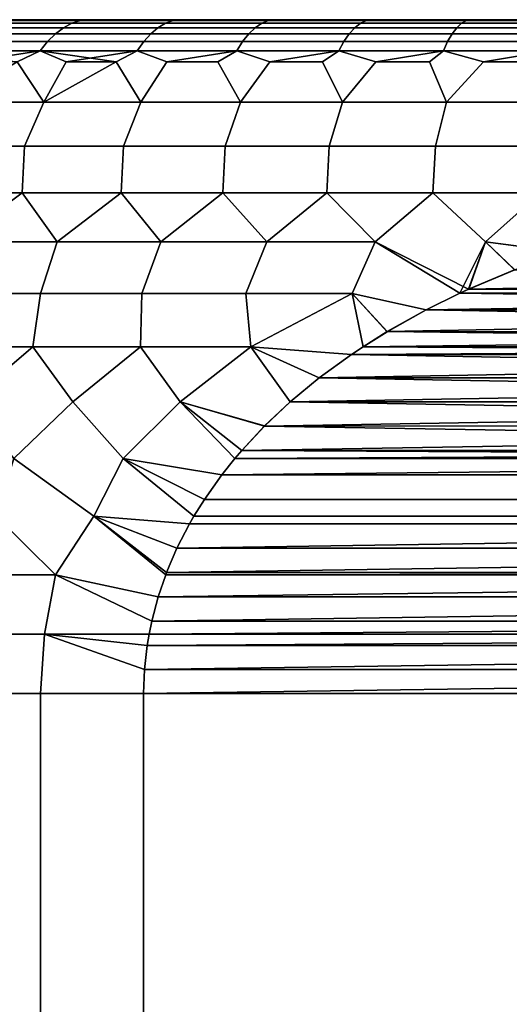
# Model space of a CAD drawing. Header units: metres. Extents: x -109 to 109, y -100 to 58.
# Tile 493 of 642: x -5.74 to -2.83, y 30.86 to 36.7. Entities that reach past the tile are written whole.
import ezdxf

# ---------------------------------------------------------------- set-up
doc = ezdxf.new("R2010")
doc.units = ezdxf.units.M
doc.layers.add('solid_21_062_100_XXX', color=7, linetype='CONTINUOUS')

msp = doc.modelspace()

# ---------------------------------------------------------------- linework, layer by layer
at = {"layer": 'solid_21_062_100_XXX'}
for points in [[(-6.017272, 36.652508, 195.848618), (-5.475135, 36.652508, 195.514221), (-5.523457, 36.616009, 195.430527), (-6.070378, 36.616009, 195.767868)], [(-5.475135, 36.652508, 214.480637), (-6.017272, 36.652508, 214.146255), (-6.070378, 36.616009, 214.22699), (-5.523457, 36.616009, 214.564331)], [(-6.048395, 36.700001, 196.236786), (-5.781025, 36.700001, 213.936768), (-5.508415, 36.700001, 214.107285), (-5.781019, 36.700001, 196.05809)], [(-5.96238, 36.678841, 195.932068), (-5.425189, 36.678841, 195.600723), (-5.475135, 36.652508, 195.514221), (-6.017272, 36.652508, 195.848618)], [(-5.425189, 36.678841, 214.394135), (-5.96238, 36.678841, 214.06279), (-6.017272, 36.652508, 214.146255), (-5.475135, 36.652508, 214.480637)], [(-5.906289, 36.694729, 196.017349), (-5.374151, 36.694729, 195.689133), (-5.425189, 36.678841, 195.600723), (-5.96238, 36.678841, 195.932068)], [(-5.374151, 36.694729, 214.30574), (-5.906289, 36.694729, 213.977509), (-5.96238, 36.678841, 214.06279), (-5.425189, 36.678841, 214.394135)], [(-5.906289, 36.694729, 213.977509), (-5.374151, 36.694729, 214.30574), (-5.508415, 36.700001, 214.107285), (-5.781025, 36.700001, 213.936768)], [(-5.906289, 36.694729, 196.017349), (-5.781019, 36.700001, 196.05809), (-5.508409, 36.700001, 195.887573)], [(-5.906289, 36.694729, 196.017349), (-5.508409, 36.700001, 195.887573), (-5.374151, 36.694729, 195.689133)], [(-5.781019, 36.700001, 196.05809), (-5.508415, 36.700001, 214.107285), (-5.230751, 36.700001, 214.269501), (-5.508409, 36.700001, 195.887573)], [(-5.475135, 36.652508, 195.514221), (-4.914473, 36.652508, 195.211914), (-4.957845, 36.616009, 195.125549), (-5.523457, 36.616009, 195.430527)], [(-4.914473, 36.652508, 214.782944), (-5.475135, 36.652508, 214.480637), (-5.523457, 36.616009, 214.564331), (-4.957845, 36.616009, 214.869308)], [(-5.374151, 36.694729, 214.30574), (-5.230751, 36.700001, 214.269501), (-5.508415, 36.700001, 214.107285)], [(-5.508409, 36.700001, 195.887573), (-5.230751, 36.700001, 214.269501), (-4.948285, 36.700001, 214.423279), (-5.230744, 36.700001, 195.725357)], [(-5.374151, 36.694729, 195.689133), (-5.508409, 36.700001, 195.887573), (-5.230744, 36.700001, 195.725357)], [(-5.425189, 36.678841, 195.600723), (-4.869641, 36.678841, 195.301178), (-4.914473, 36.652508, 195.211914), (-5.475135, 36.652508, 195.514221)], [(-4.869641, 36.678841, 214.69368), (-5.425189, 36.678841, 214.394135), (-5.475135, 36.652508, 214.480637), (-4.914473, 36.652508, 214.782944)], [(-5.374151, 36.694729, 195.689133), (-4.823829, 36.694729, 195.392395), (-4.869641, 36.678841, 195.301178), (-5.425189, 36.678841, 195.600723)], [(-4.823829, 36.694729, 214.602463), (-5.374151, 36.694729, 214.30574), (-5.425189, 36.678841, 214.394135), (-4.869641, 36.678841, 214.69368)], [(-4.823829, 36.694729, 214.602463), (-5.230751, 36.700001, 214.269501), (-5.374151, 36.694729, 214.30574)], [(-5.374151, 36.694729, 195.689133), (-5.230744, 36.700001, 195.725357), (-4.948279, 36.700001, 195.571594)], [(-5.374151, 36.694729, 195.689133), (-4.948279, 36.700001, 195.571594), (-4.823829, 36.694729, 195.392395)], [(-4.823829, 36.694729, 214.602463), (-4.948285, 36.700001, 214.423279), (-5.230751, 36.700001, 214.269501)], [(-5.230744, 36.700001, 195.725357), (-4.948285, 36.700001, 214.423279), (-4.661337, 36.700001, 214.56842), (-4.948279, 36.700001, 195.571594)], [(-4.914473, 36.652508, 195.211914), (-4.337181, 36.652508, 194.942719), (-4.375459, 36.616009, 194.853973), (-4.957845, 36.616009, 195.125549)], [(-4.337181, 36.652508, 215.052139), (-4.914473, 36.652508, 214.782944), (-4.957845, 36.616009, 214.869308), (-4.375459, 36.616009, 215.140884)], [(-4.823829, 36.694729, 214.602463), (-4.661337, 36.700001, 214.56842), (-4.948285, 36.700001, 214.423279)], [(-4.948279, 36.700001, 195.571594), (-4.661337, 36.700001, 214.56842), (-4.37008, 36.700001, 214.70488), (-4.661331, 36.700001, 195.426437)], [(-4.823829, 36.694729, 195.392395), (-4.948279, 36.700001, 195.571594), (-4.661331, 36.700001, 195.426437)], [(-4.869641, 36.678841, 195.301178), (-4.297615, 36.678841, 195.034439), (-4.337181, 36.652508, 194.942719), (-4.914473, 36.652508, 195.211914)], [(-4.297615, 36.678841, 214.960419), (-4.869641, 36.678841, 214.69368), (-4.914473, 36.652508, 214.782944), (-4.337181, 36.652508, 215.052139)], [(-4.823829, 36.694729, 195.392395), (-4.257185, 36.694729, 195.128174), (-4.297615, 36.678841, 195.034439), (-4.869641, 36.678841, 195.301178)], [(-4.257185, 36.694729, 214.866699), (-4.823829, 36.694729, 214.602463), (-4.869641, 36.678841, 214.69368), (-4.297615, 36.678841, 214.960419)], [(-4.257185, 36.694729, 214.866699), (-4.661337, 36.700001, 214.56842), (-4.823829, 36.694729, 214.602463)], [(-4.823829, 36.694729, 195.392395), (-4.661331, 36.700001, 195.426437), (-4.370075, 36.700001, 195.289993)], [(-4.823829, 36.694729, 195.392395), (-4.370075, 36.700001, 195.289993), (-4.257185, 36.694729, 195.128174)], [(-4.257185, 36.694729, 214.866699), (-4.37008, 36.700001, 214.70488), (-4.661337, 36.700001, 214.56842)], [(-4.661331, 36.700001, 195.426437), (-4.37008, 36.700001, 214.70488), (-4.074822, 36.700001, 214.832458), (-4.370075, 36.700001, 195.289993)], [(-4.337181, 36.652508, 194.942719), (-3.745213, 36.652508, 194.70755), (-3.778267, 36.616009, 194.61673), (-4.375459, 36.616009, 194.853973)], [(-3.745213, 36.652508, 215.287323), (-4.337181, 36.652508, 215.052139), (-4.375459, 36.616009, 215.140884), (-3.778267, 36.616009, 215.378128)], [(-4.257185, 36.694729, 214.866699), (-4.074822, 36.700001, 214.832458), (-4.37008, 36.700001, 214.70488)], [(-4.370075, 36.700001, 195.289993), (-4.074822, 36.700001, 214.832458), (-3.775859, 36.700001, 214.951065), (-4.074816, 36.700001, 195.162399)], [(-4.257185, 36.694729, 195.128174), (-4.370075, 36.700001, 195.289993), (-4.074816, 36.700001, 195.162399)], [(-4.297615, 36.678841, 195.034439), (-3.711048, 36.678841, 194.801407), (-3.745213, 36.652508, 194.70755), (-4.337181, 36.652508, 194.942719)], [(-3.711048, 36.678841, 215.193451), (-4.297615, 36.678841, 214.960419), (-4.337181, 36.652508, 215.052139), (-3.745213, 36.652508, 215.287323)], [(-4.257185, 36.694729, 195.128174), (-3.676136, 36.694729, 194.897324), (-3.711048, 36.678841, 194.801407), (-4.297615, 36.678841, 195.034439)], [(-3.676136, 36.694729, 215.097534), (-4.257185, 36.694729, 214.866699), (-4.297615, 36.678841, 214.960419), (-3.711048, 36.678841, 215.193451)], [(-3.676136, 36.694729, 215.097534), (-4.074822, 36.700001, 214.832458), (-4.257185, 36.694729, 214.866699)], [(-4.257185, 36.694729, 195.128174), (-4.074816, 36.700001, 195.162399), (-3.775853, 36.700001, 195.043793)], [(-4.257185, 36.694729, 195.128174), (-3.775853, 36.700001, 195.043793), (-3.676136, 36.694729, 194.897324)], [(-3.676136, 36.694729, 215.097534), (-3.775859, 36.700001, 214.951065), (-4.074822, 36.700001, 214.832458)], [(-4.074816, 36.700001, 195.162399), (-3.775859, 36.700001, 214.951065), (-3.47338, 36.700001, 215.060608), (-3.775853, 36.700001, 195.043793)], [(-3.745213, 36.652508, 194.70755), (-3.140573, 36.652508, 194.507187), (-3.16829, 36.616009, 194.414612), (-3.778267, 36.616009, 194.61673)], [(-3.140573, 36.652508, 215.487671), (-3.745213, 36.652508, 215.287323), (-3.778267, 36.616009, 215.378128), (-3.16829, 36.616009, 215.580261)], [(-3.676136, 36.694729, 215.097534), (-3.47338, 36.700001, 215.060608), (-3.775859, 36.700001, 214.951065)], [(-3.775853, 36.700001, 195.043793), (-3.47338, 36.700001, 215.060608), (-3.167763, 36.700001, 215.160965), (-3.473374, 36.700001, 194.93425)], [(-3.676136, 36.694729, 194.897324), (-3.775853, 36.700001, 195.043793), (-3.473374, 36.700001, 194.93425)], [(-3.711048, 36.678841, 194.801407), (-3.111923, 36.678841, 194.60289), (-3.140573, 36.652508, 194.507187), (-3.745213, 36.652508, 194.70755)], [(-3.111923, 36.678841, 215.391983), (-3.711048, 36.678841, 215.193451), (-3.745213, 36.652508, 215.287323), (-3.140573, 36.652508, 215.487671)], [(-3.676136, 36.694729, 194.897324), (-3.082648, 36.694729, 194.700668), (-3.111923, 36.678841, 194.60289), (-3.711048, 36.678841, 194.801407)], [(-3.082648, 36.694729, 215.294189), (-3.676136, 36.694729, 215.097534), (-3.711048, 36.678841, 215.193451), (-3.111923, 36.678841, 215.391983)], [(-3.082648, 36.694729, 215.294189), (-3.47338, 36.700001, 215.060608), (-3.676136, 36.694729, 215.097534)], [(-3.676136, 36.694729, 194.897324), (-3.473374, 36.700001, 194.93425), (-3.167758, 36.700001, 194.833908)], [(-3.676136, 36.694729, 194.897324), (-3.167758, 36.700001, 194.833908), (-3.082648, 36.694729, 194.700668)], [(-3.082648, 36.694729, 215.294189), (-3.167763, 36.700001, 215.160965), (-3.47338, 36.700001, 215.060608)], [(-3.473374, 36.700001, 194.93425), (-3.167763, 36.700001, 215.160965), (-2.859278, 36.700001, 215.252014), (-3.167758, 36.700001, 194.833908)], [(-3.140573, 36.652508, 194.507187), (-2.525306, 36.652508, 194.342331), (-2.547593, 36.616009, 194.248291), (-3.16829, 36.616009, 194.414612)], [(-2.525306, 36.652508, 215.652542), (-3.140573, 36.652508, 215.487671), (-3.16829, 36.616009, 215.580261), (-2.547593, 36.616009, 215.746567)], [(-3.082648, 36.694729, 215.294189), (-2.859278, 36.700001, 215.252014), (-3.167763, 36.700001, 215.160965)], [(-3.167758, 36.700001, 194.833908), (-2.859278, 36.700001, 215.252014), (-2.548142, 36.700001, 215.333725), (-2.859273, 36.700001, 194.742844)], [(-3.082648, 36.694729, 194.700668), (-3.167758, 36.700001, 194.833908), (-2.859273, 36.700001, 194.742844)], [(-3.111923, 36.678841, 194.60289), (-2.50227, 36.678841, 194.439529), (-2.525306, 36.652508, 194.342331), (-3.140573, 36.652508, 194.507187)], [(-2.50227, 36.678841, 215.555328), (-3.111923, 36.678841, 215.391983), (-3.140573, 36.652508, 215.487671), (-2.525306, 36.652508, 215.652542)], [(-3.082648, 36.694729, 194.700668), (-2.478729, 36.694729, 194.538849), (-2.50227, 36.678841, 194.439529), (-3.111923, 36.678841, 194.60289)], [(-2.478729, 36.694729, 215.456009), (-3.082648, 36.694729, 215.294189), (-3.111923, 36.678841, 215.391983), (-2.50227, 36.678841, 215.555328)], [(-2.478729, 36.694729, 215.456009), (-2.859278, 36.700001, 215.252014), (-3.082648, 36.694729, 215.294189)], [(-3.082648, 36.694729, 194.700668), (-2.859273, 36.700001, 194.742844), (-2.548138, 36.700001, 194.661133)], [(-3.082648, 36.694729, 194.700668), (-2.548138, 36.700001, 194.661133), (-2.478729, 36.694729, 194.538849)], [(-2.478729, 36.694729, 215.456009), (-2.548142, 36.700001, 215.333725), (-2.859278, 36.700001, 215.252014)], [(-2.859273, 36.700001, 194.742844), (-2.548142, 36.700001, 215.333725), (-2.234708, 36.700001, 215.405991), (-2.548138, 36.700001, 194.661133)], [(-6.070378, 36.616009, 195.767868), (-5.523457, 36.616009, 195.430527), (-5.569637, 36.569733, 195.35054), (-6.121131, 36.569733, 195.690704)], [(-5.523457, 36.616009, 214.564331), (-6.070378, 36.616009, 214.22699), (-6.121131, 36.569733, 214.304153), (-5.569637, 36.569733, 214.644318)], [(-5.523457, 36.616009, 195.430527), (-4.957845, 36.616009, 195.125549), (-4.999297, 36.569733, 195.043015), (-5.569637, 36.569733, 195.35054)], [(-4.957845, 36.616009, 214.869308), (-5.523457, 36.616009, 214.564331), (-5.569637, 36.569733, 214.644318), (-4.999297, 36.569733, 214.951843)], [(-4.957845, 36.616009, 195.125549), (-4.375459, 36.616009, 194.853973), (-4.412041, 36.569733, 194.769165), (-4.999297, 36.569733, 195.043015)], [(-4.375459, 36.616009, 215.140884), (-4.957845, 36.616009, 214.869308), (-4.999297, 36.569733, 214.951843), (-4.412041, 36.569733, 215.225693)], [(-4.375459, 36.616009, 194.853973), (-3.778267, 36.616009, 194.61673), (-3.809856, 36.569733, 194.529938), (-4.412041, 36.569733, 194.769165)], [(-3.778267, 36.616009, 215.378128), (-4.375459, 36.616009, 215.140884), (-4.412041, 36.569733, 215.225693), (-3.809856, 36.569733, 215.46492)], [(-3.778267, 36.616009, 194.61673), (-3.16829, 36.616009, 194.414612), (-3.19478, 36.569733, 194.326126), (-3.809856, 36.569733, 194.529938)], [(-3.16829, 36.616009, 215.580261), (-3.778267, 36.616009, 215.378128), (-3.809856, 36.569733, 215.46492), (-3.19478, 36.569733, 215.668732)], [(-3.16829, 36.616009, 194.414612), (-2.547593, 36.616009, 194.248291), (-2.568893, 36.569733, 194.158417), (-3.19478, 36.569733, 194.326126)], [(-2.547593, 36.616009, 215.746567), (-3.16829, 36.616009, 215.580261), (-3.19478, 36.569733, 215.668732), (-2.568893, 36.569733, 215.836441)], [(-6.121131, 36.569733, 195.690704), (-5.569637, 36.569733, 195.35054), (-5.613184, 36.514175, 195.275116), (-6.16899, 36.514175, 195.617935)], [(-5.569637, 36.569733, 214.644318), (-6.121131, 36.569733, 214.304153), (-6.16899, 36.514175, 214.376923), (-5.613184, 36.514175, 214.719757)], [(-5.569637, 36.569733, 195.35054), (-4.999297, 36.569733, 195.043015), (-5.038385, 36.514175, 194.965179), (-5.613184, 36.514175, 195.275116)], [(-4.999297, 36.569733, 214.951843), (-5.569637, 36.569733, 214.644318), (-5.613184, 36.514175, 214.719757), (-5.038385, 36.514175, 215.029678)], [(-4.999297, 36.569733, 195.043015), (-4.412041, 36.569733, 194.769165), (-4.446537, 36.514175, 194.689194), (-5.038385, 36.514175, 194.965179)], [(-4.412041, 36.569733, 215.225693), (-4.999297, 36.569733, 214.951843), (-5.038385, 36.514175, 215.029678), (-4.446537, 36.514175, 215.305664)], [(-4.412041, 36.569733, 194.769165), (-3.809856, 36.569733, 194.529938), (-3.839644, 36.514175, 194.44809), (-4.446537, 36.514175, 194.689194)], [(-3.809856, 36.569733, 215.46492), (-4.412041, 36.569733, 215.225693), (-4.446537, 36.514175, 215.305664), (-3.839644, 36.514175, 215.546768)], [(-3.809856, 36.569733, 194.529938), (-3.19478, 36.569733, 194.326126), (-3.219759, 36.514175, 194.242691), (-3.839644, 36.514175, 194.44809)], [(-3.19478, 36.569733, 215.668732), (-3.809856, 36.569733, 215.46492), (-3.839644, 36.514175, 215.546768), (-3.219759, 36.514175, 215.752167)], [(-3.19478, 36.569733, 194.326126), (-2.568893, 36.569733, 194.158417), (-2.588979, 36.514175, 194.073669), (-3.219759, 36.514175, 194.242691)], [(-2.568893, 36.569733, 215.836441), (-3.19478, 36.569733, 215.668732), (-3.219759, 36.514175, 215.752167), (-2.588979, 36.514175, 215.921188)], [(-6.16899, 36.514175, 195.617935), (-5.613184, 36.514175, 195.275116), (-6.036038, 36.450001, 195.436111)], [(-5.613184, 36.514175, 214.719757), (-6.16899, 36.514175, 214.376923), (-5.750053, 36.450001, 214.733414)], [(-5.613184, 36.514175, 195.275116), (-5.750053, 36.450001, 195.261444), (-6.036038, 36.450001, 195.436111)], [(-5.613184, 36.514175, 195.275116), (-5.459018, 36.450001, 195.095322), (-5.592396, 36.209625, 194.878754), (-5.750053, 36.450001, 195.261444)], [(-5.613184, 36.514175, 214.719757), (-5.750053, 36.450001, 214.733414), (-5.592396, 36.209625, 215.116104), (-5.459018, 36.450001, 214.899536)], [(-5.613184, 36.514175, 195.275116), (-5.038385, 36.514175, 194.965179), (-5.459018, 36.450001, 195.095322)], [(-5.613184, 36.514175, 214.719757), (-5.459018, 36.450001, 214.899536), (-5.163188, 36.450001, 215.056961)], [(-5.038385, 36.514175, 215.029678), (-5.613184, 36.514175, 214.719757), (-5.163188, 36.450001, 215.056961)], [(-5.038385, 36.514175, 194.965179), (-5.163188, 36.450001, 194.937912), (-5.459018, 36.450001, 195.095322)], [(-5.038385, 36.514175, 194.965179), (-4.862824, 36.450001, 194.789322), (-5.01624, 36.209625, 194.5811), (-5.163188, 36.450001, 194.937912)], [(-5.038385, 36.514175, 215.029678), (-5.163188, 36.450001, 215.056961), (-5.01624, 36.209625, 215.413757), (-4.862824, 36.450001, 215.205536)], [(-5.038385, 36.514175, 194.965179), (-4.446537, 36.514175, 194.689194), (-4.862824, 36.450001, 194.789322)], [(-4.446537, 36.514175, 215.305664), (-5.038385, 36.514175, 215.029678), (-4.862824, 36.450001, 215.205536), (-4.558188, 36.450001, 215.345154)], [(-4.446537, 36.514175, 194.689194), (-4.558188, 36.450001, 194.649704), (-4.862824, 36.450001, 194.789322)], [(-4.446537, 36.514175, 194.689194), (-4.249549, 36.450001, 194.51918), (-4.4243, 36.209625, 194.316223), (-4.558188, 36.450001, 194.649704)], [(-4.446537, 36.514175, 215.305664), (-4.558188, 36.450001, 215.345154), (-4.4243, 36.209625, 215.678635), (-4.249549, 36.450001, 215.475693)], [(-4.446537, 36.514175, 194.689194), (-3.839644, 36.514175, 194.44809), (-4.249549, 36.450001, 194.51918)], [(-3.839644, 36.514175, 215.546768), (-4.446537, 36.514175, 215.305664), (-4.249549, 36.450001, 215.475693), (-3.937177, 36.450001, 215.597015)], [(-3.839644, 36.514175, 194.44809), (-3.937177, 36.450001, 194.397842), (-4.249549, 36.450001, 194.51918)], [(-3.839644, 36.514175, 194.44809), (-3.621348, 36.450001, 194.285828), (-3.81844, 36.209625, 194.084961), (-3.937177, 36.450001, 194.397842)], [(-3.839644, 36.514175, 215.546768), (-3.937177, 36.450001, 215.597015), (-3.81844, 36.209625, 215.909912), (-3.621348, 36.450001, 215.70903)], [(-3.839644, 36.514175, 194.44809), (-3.219759, 36.514175, 194.242691), (-3.621348, 36.450001, 194.285828)], [(-3.219759, 36.514175, 215.752167), (-3.839644, 36.514175, 215.546768), (-3.621348, 36.450001, 215.70903), (-3.302337, 36.450001, 215.811646)], [(-3.219759, 36.514175, 194.242691), (-3.302337, 36.450001, 194.183228), (-3.621348, 36.450001, 194.285828)], [(-3.219759, 36.514175, 194.242691), (-2.980426, 36.450001, 194.090118), (-3.200565, 36.209625, 193.888016), (-3.302337, 36.450001, 194.183228)], [(-3.219759, 36.514175, 215.752167), (-3.302337, 36.450001, 215.811646), (-3.200565, 36.209625, 216.106842), (-2.980426, 36.450001, 215.904755)], [(-3.219759, 36.514175, 194.242691), (-2.588979, 36.514175, 194.073669), (-2.980426, 36.450001, 194.090118)], [(-2.588979, 36.514175, 215.921188), (-3.219759, 36.514175, 215.752167), (-2.980426, 36.450001, 215.904755), (-2.655897, 36.450001, 215.988281)], [(-2.588979, 36.514175, 194.073669), (-2.655897, 36.450001, 194.006577), (-2.980426, 36.450001, 194.090118)], [(-5.592396, 36.209625, 194.878754), (-6.150958, 36.209625, 195.208237), (-5.750053, 36.450001, 195.261444)], [(-6.150958, 36.209625, 214.786621), (-5.592396, 36.209625, 215.116104), (-5.750053, 36.450001, 214.733414)], [(-5.592396, 36.209625, 194.878754), (-5.459018, 36.450001, 195.095322), (-5.163188, 36.450001, 194.937912)], [(-5.01624, 36.209625, 194.5811), (-5.592396, 36.209625, 194.878754), (-5.163188, 36.450001, 194.937912)], [(-5.592396, 36.209625, 215.116104), (-5.01624, 36.209625, 215.413757), (-5.163188, 36.450001, 215.056961), (-5.459018, 36.450001, 214.899536)], [(-4.4243, 36.209625, 194.316223), (-5.01624, 36.209625, 194.5811), (-4.862824, 36.450001, 194.789322), (-4.558188, 36.450001, 194.649704)], [(-5.01624, 36.209625, 215.413757), (-4.4243, 36.209625, 215.678635), (-4.558188, 36.450001, 215.345154), (-4.862824, 36.450001, 215.205536)], [(-3.81844, 36.209625, 194.084961), (-4.4243, 36.209625, 194.316223), (-4.249549, 36.450001, 194.51918), (-3.937177, 36.450001, 194.397842)], [(-4.4243, 36.209625, 215.678635), (-3.81844, 36.209625, 215.909912), (-3.937177, 36.450001, 215.597015), (-4.249549, 36.450001, 215.475693)], [(-3.200565, 36.209625, 193.888016), (-3.81844, 36.209625, 194.084961), (-3.621348, 36.450001, 194.285828), (-3.302337, 36.450001, 194.183228)], [(-3.81844, 36.209625, 215.909912), (-3.200565, 36.209625, 216.106842), (-3.302337, 36.450001, 215.811646), (-3.621348, 36.450001, 215.70903)], [(-2.572621, 36.209625, 193.726044), (-3.200565, 36.209625, 193.888016), (-2.980426, 36.450001, 194.090118), (-2.655897, 36.450001, 194.006577)], [(-3.200565, 36.209625, 216.106842), (-2.572621, 36.209625, 216.268814), (-2.655897, 36.450001, 215.988281), (-2.980426, 36.450001, 215.904755)], [(-6.150958, 36.209625, 195.208237), (-5.592396, 36.209625, 194.878754), (-5.708085, 35.949127, 194.669434), (-6.278201, 35.949127, 195.005737)], [(-5.592396, 36.209625, 215.116104), (-6.150958, 36.209625, 214.786621), (-6.278201, 35.949127, 214.989136), (-5.708085, 35.949127, 215.325439)], [(-5.592396, 36.209625, 194.878754), (-5.01624, 36.209625, 194.5811), (-5.12001, 35.949127, 194.365616), (-5.708085, 35.949127, 194.669434)], [(-5.01624, 36.209625, 215.413757), (-5.592396, 36.209625, 215.116104), (-5.708085, 35.949127, 215.325439), (-5.12001, 35.949127, 215.629242)], [(-5.01624, 36.209625, 194.5811), (-4.4243, 36.209625, 194.316223), (-4.515825, 35.949127, 194.095261), (-5.12001, 35.949127, 194.365616)], [(-4.4243, 36.209625, 215.678635), (-5.01624, 36.209625, 215.413757), (-5.12001, 35.949127, 215.629242), (-4.515825, 35.949127, 215.899597)], [(-4.4243, 36.209625, 194.316223), (-3.81844, 36.209625, 194.084961), (-3.897431, 35.949127, 193.859207), (-4.515825, 35.949127, 194.095261)], [(-3.81844, 36.209625, 215.909912), (-4.4243, 36.209625, 215.678635), (-4.515825, 35.949127, 215.899597), (-3.897431, 35.949127, 216.135651)], [(-3.81844, 36.209625, 194.084961), (-3.200565, 36.209625, 193.888016), (-3.266775, 35.949127, 193.658203), (-3.897431, 35.949127, 193.859207)], [(-3.200565, 36.209625, 216.106842), (-3.81844, 36.209625, 215.909912), (-3.897431, 35.949127, 216.135651), (-3.266775, 35.949127, 216.336655)], [(-3.200565, 36.209625, 193.888016), (-2.572621, 36.209625, 193.726044), (-2.62584, 35.949127, 193.492874), (-3.266775, 35.949127, 193.658203)], [(-2.572621, 36.209625, 216.268814), (-3.200565, 36.209625, 216.106842), (-3.266775, 35.949127, 216.336655), (-2.62584, 35.949127, 216.501984)], [(-6.278201, 35.949127, 195.005737), (-5.708085, 35.949127, 194.669434), (-5.72145, 35.672371, 194.425812), (-6.292806, 35.672371, 194.755615)], [(-6.278201, 35.949127, 214.989136), (-6.292636, 35.672371, 215.239349), (-5.721288, 35.672371, 215.569138), (-5.708085, 35.949127, 215.325439)], [(-5.708085, 35.949127, 194.669434), (-5.12001, 35.949127, 194.365616), (-5.132861, 35.672371, 194.127838), (-5.72145, 35.672371, 194.425812)], [(-5.708085, 35.949127, 215.325439), (-5.721288, 35.672371, 215.569138), (-5.132708, 35.672371, 215.867096), (-5.12001, 35.949127, 215.629242)], [(-5.12001, 35.949127, 194.365616), (-4.515825, 35.949127, 194.095261), (-4.528812, 35.672371, 193.862625), (-5.132861, 35.672371, 194.127838)], [(-5.12001, 35.949127, 215.629242), (-5.132708, 35.672371, 215.867096), (-4.528669, 35.672371, 216.132294), (-4.515825, 35.949127, 215.899597)], [(-4.515825, 35.949127, 194.095261), (-3.897431, 35.949127, 193.859207), (-3.911122, 35.672371, 193.630936), (-4.528812, 35.672371, 193.862625)], [(-4.515825, 35.949127, 215.899597), (-4.528669, 35.672371, 216.132294), (-3.91099, 35.672371, 216.363968), (-3.897431, 35.949127, 216.135651)], [(-3.897431, 35.949127, 193.859207), (-3.266775, 35.949127, 193.658203), (-3.281651, 35.672371, 193.433487), (-3.911122, 35.672371, 193.630936)], [(-3.897431, 35.949127, 216.135651), (-3.91099, 35.672371, 216.363968), (-3.281531, 35.672371, 216.561417), (-3.266775, 35.949127, 216.336655)], [(-3.266775, 35.949127, 193.658203), (-2.62584, 35.949127, 193.492874), (-2.642297, 35.672371, 193.270859), (-3.281651, 35.672371, 193.433487)], [(-3.266775, 35.949127, 216.336655), (-3.281531, 35.672371, 216.561417), (-2.642189, 35.672371, 216.72403), (-2.62584, 35.949127, 216.501984)], [(-6.110428, 35.380749, 194.414139), (-6.292806, 35.672371, 194.755615), (-5.72145, 35.672371, 194.425812)], [(-5.721288, 35.672371, 215.569138), (-6.292636, 35.672371, 215.239349), (-6.110448, 35.380749, 215.580704)], [(-5.721288, 35.672371, 215.569138), (-6.110448, 35.380749, 215.580704), (-5.512473, 35.380749, 215.904129)], [(-6.110428, 35.380749, 194.414139), (-5.72145, 35.672371, 194.425812), (-5.512453, 35.380749, 194.090729)], [(-5.512453, 35.380749, 194.090729), (-5.72145, 35.672371, 194.425812), (-5.132861, 35.672371, 194.127838)], [(-5.132708, 35.672371, 215.867096), (-5.721288, 35.672371, 215.569138), (-5.512473, 35.380749, 215.904129)], [(-5.132708, 35.672371, 215.867096), (-5.512473, 35.380749, 215.904129), (-4.897438, 35.380749, 216.193787)], [(-5.512453, 35.380749, 194.090729), (-5.132861, 35.672371, 194.127838), (-4.897419, 35.380749, 193.801056)], [(-4.897419, 35.380749, 193.801056), (-5.132861, 35.672371, 194.127838), (-4.528812, 35.672371, 193.862625)], [(-4.528669, 35.672371, 216.132294), (-5.132708, 35.672371, 215.867096), (-4.897438, 35.380749, 216.193787)], [(-4.528669, 35.672371, 216.132294), (-4.897438, 35.380749, 216.193787), (-4.267247, 35.380749, 216.448807)], [(-4.897419, 35.380749, 193.801056), (-4.528812, 35.672371, 193.862625), (-4.267229, 35.380749, 193.546051)], [(-4.267229, 35.380749, 193.546051), (-4.528812, 35.672371, 193.862625), (-3.911122, 35.672371, 193.630936)], [(-3.91099, 35.672371, 216.363968), (-4.528669, 35.672371, 216.132294), (-4.267247, 35.380749, 216.448807)], [(-3.91099, 35.672371, 216.363968), (-4.267247, 35.380749, 216.448807), (-3.62385, 35.380749, 216.668381)], [(-4.267229, 35.380749, 193.546051), (-3.911122, 35.672371, 193.630936), (-3.623833, 35.380749, 193.326477)], [(-3.623833, 35.380749, 193.326477), (-3.911122, 35.672371, 193.630936), (-3.281651, 35.672371, 193.433487)], [(-3.281531, 35.672371, 216.561417), (-3.91099, 35.672371, 216.363968), (-3.62385, 35.380749, 216.668381)], [(-3.281531, 35.672371, 216.561417), (-3.62385, 35.380749, 216.668381), (-3.069501, 35.099987, 216.997437), (-2.969238, 35.380749, 216.851837)], [(-3.121336, 35.076153, 192.997437), (-3.623833, 35.380749, 193.326477), (-3.281651, 35.672371, 193.433487), (-2.969223, 35.380749, 193.143021)], [(-2.969223, 35.380749, 193.143021), (-3.281651, 35.672371, 193.433487), (-2.642297, 35.672371, 193.270859)], [(-2.642189, 35.672371, 216.72403), (-3.281531, 35.672371, 216.561417), (-2.969238, 35.380749, 216.851837)], [(-2.642189, 35.672371, 216.72403), (-2.969238, 35.380749, 216.851837), (-2.503383, 35.320419, 216.997437), (-2.307842, 35.381851, 216.997437)], [(-2.502703, 35.320644, 192.997437), (-2.969223, 35.380749, 193.143021), (-2.642297, 35.672371, 193.270859), (-2.307831, 35.381855, 192.997437)], [(-5.512473, 35.380749, 215.904129), (-6.110448, 35.380749, 215.580704), (-6.200121, 35.075718, 215.73555), (-5.613052, 35.075718, 216.053757)], [(-5.512453, 35.380749, 194.090729), (-5.613014, 35.075718, 193.941086), (-6.20008, 35.075718, 194.259293), (-6.110428, 35.380749, 194.414139)], [(-4.897438, 35.380749, 216.193787), (-5.512473, 35.380749, 215.904129), (-5.613052, 35.075718, 216.053757), (-5.009704, 35.075718, 216.33989)], [(-4.897419, 35.380749, 193.801056), (-5.009668, 35.075718, 193.654953), (-5.613014, 35.075718, 193.941086), (-5.512453, 35.380749, 194.090729)], [(-4.267247, 35.380749, 216.448807), (-4.897438, 35.380749, 216.193787), (-5.009704, 35.075718, 216.33989), (-4.391826, 35.075718, 216.59314)], [(-4.267229, 35.380749, 193.546051), (-4.391795, 35.075718, 193.401703), (-5.009668, 35.075718, 193.654953), (-4.897419, 35.380749, 193.801056)], [(-3.62385, 35.380749, 216.668381), (-4.267247, 35.380749, 216.448807), (-4.391826, 35.075718, 216.59314), (-3.761211, 35.075718, 216.812759)], [(-3.623833, 35.380749, 193.326477), (-3.761183, 35.075718, 193.182098), (-4.391795, 35.075718, 193.401703), (-4.267229, 35.380749, 193.546051)], [(-3.62385, 35.380749, 216.668381), (-3.761211, 35.075718, 216.812759), (-3.321876, 34.977272, 216.997437), (-3.12134, 35.076149, 216.997437)], [(-3.623833, 35.380749, 193.326477), (-3.121336, 35.076153, 192.997437), (-3.321245, 34.9776, 192.997437), (-3.761183, 35.075718, 193.182098)], [(-3.62385, 35.380749, 216.668381), (-3.12134, 35.076149, 216.997437), (-3.069501, 35.099987, 216.997437)], [(-2.969223, 35.380749, 193.143021), (-3.068857, 35.100277, 192.997437), (-3.121336, 35.076153, 192.997437)], [(-2.796608, 35.214779, 216.997437), (-2.969238, 35.380749, 216.851837), (-3.069501, 35.099987, 216.997437)], [(-2.969223, 35.380749, 193.143021), (-2.79594, 35.215042, 192.997437), (-3.068857, 35.100277, 192.997437)], [(-2.796608, 35.214779, 216.997437), (-2.503383, 35.320419, 216.997437), (-2.969238, 35.380749, 216.851837)], [(-2.969223, 35.380749, 193.143021), (-2.502703, 35.320644, 192.997437), (-2.79594, 35.215042, 192.997437)], [(3.068857, 35.100277, 216.997437), (-2.796608, 35.214779, 216.997437), (-3.069501, 35.099987, 216.997437)], [(2.796608, 35.214779, 192.997437), (-3.068857, 35.100277, 192.997437), (-2.79594, 35.215042, 192.997437)], [(2.796608, 35.214779, 192.997437), (3.069501, 35.099987, 192.997437), (-3.068857, 35.100277, 192.997437)], [(-6.20008, 35.075718, 194.259293), (-5.613014, 35.075718, 193.941086), (-5.656822, 34.758801, 193.787384), (-6.278069, 34.758801, 194.123123)], [(-6.200121, 35.075718, 215.73555), (-6.278041, 34.758801, 215.87175), (-5.656797, 34.758801, 216.207489), (-5.613052, 35.075718, 216.053757)], [(-5.613014, 35.075718, 193.941086), (-5.009668, 35.075718, 193.654953), (-5.017682, 34.758801, 193.487106), (-5.656822, 34.758801, 193.787384)], [(-5.613052, 35.075718, 216.053757), (-5.656797, 34.758801, 216.207489), (-5.017663, 34.758801, 216.507767), (-5.009704, 35.075718, 216.33989)], [(-5.009668, 35.075718, 193.654953), (-4.391795, 35.075718, 193.401703), (-4.362672, 34.758801, 193.223236), (-5.017682, 34.758801, 193.487106)], [(-5.009704, 35.075718, 216.33989), (-5.017663, 34.758801, 216.507767), (-4.362658, 34.758801, 216.771637), (-4.391826, 35.075718, 216.59314)], [(-3.761211, 35.075718, 216.812759), (-4.391826, 35.075718, 216.59314), (-4.362658, 34.758801, 216.771637)], [(-4.391795, 35.075718, 193.401703), (-3.761183, 35.075718, 193.182098), (-4.362672, 34.758801, 193.223236)], [(-3.761183, 35.075718, 193.182098), (-3.69605, 34.759163, 192.997437), (-3.764856, 34.713341, 192.997437), (-4.362672, 34.758801, 193.223236)], [(-3.761211, 35.075718, 216.812759), (-4.362658, 34.758801, 216.771637), (-3.765387, 34.712978, 216.997437), (-3.696062, 34.759155, 216.997437)], [(-3.761211, 35.075718, 216.812759), (-3.696062, 34.759155, 216.997437), (-3.5538, 34.847851, 216.997437)], [(-3.321876, 34.977272, 216.997437), (-3.761211, 35.075718, 216.812759), (-3.5538, 34.847851, 216.997437)], [(-3.761183, 35.075718, 193.182098), (-3.553178, 34.848225, 192.997437), (-3.69605, 34.759163, 192.997437)], [(-3.761183, 35.075718, 193.182098), (-3.321245, 34.9776, 192.997437), (-3.553178, 34.848225, 192.997437)], [(3.121336, 35.076153, 216.997437), (-3.12134, 35.076149, 216.997437), (-3.321876, 34.977272, 216.997437)], [(3.321245, 34.9776, 216.997437), (3.121336, 35.076153, 216.997437), (-3.321876, 34.977272, 216.997437)], [(3.321876, 34.977272, 192.997437), (-3.321245, 34.9776, 192.997437), (-3.121336, 35.076153, 192.997437)], [(3.068857, 35.100277, 216.997437), (-3.069501, 35.099987, 216.997437), (-3.12134, 35.076149, 216.997437)], [(3.068857, 35.100277, 216.997437), (-3.12134, 35.076149, 216.997437), (3.121336, 35.076153, 216.997437)], [(3.12134, 35.076149, 192.997437), (-3.121336, 35.076153, 192.997437), (-3.068857, 35.100277, 192.997437)], [(3.321876, 34.977272, 192.997437), (-3.121336, 35.076153, 192.997437), (3.12134, 35.076149, 192.997437)], [(3.069501, 35.099987, 192.997437), (3.12134, 35.076149, 192.997437), (-3.068857, 35.100277, 192.997437)], [(3.553178, 34.848225, 216.997437), (-3.321876, 34.977272, 216.997437), (-3.5538, 34.847851, 216.997437)], [(3.321876, 34.977272, 192.997437), (-3.553178, 34.848225, 192.997437), (-3.321245, 34.9776, 192.997437)], [(3.321876, 34.977272, 192.997437), (3.5538, 34.847851, 192.997437), (-3.553178, 34.848225, 192.997437)], [(3.553178, 34.848225, 216.997437), (3.321245, 34.9776, 216.997437), (-3.321876, 34.977272, 216.997437)], [(3.553178, 34.848225, 216.997437), (-3.5538, 34.847851, 216.997437), (-3.696062, 34.759155, 216.997437)], [(3.553178, 34.848225, 216.997437), (-3.696062, 34.759155, 216.997437), (3.69605, 34.759163, 216.997437)], [(3.696062, 34.759155, 192.997437), (-3.69605, 34.759163, 192.997437), (-3.553178, 34.848225, 192.997437)], [(3.5538, 34.847851, 192.997437), (3.696062, 34.759155, 192.997437), (-3.553178, 34.848225, 192.997437)], [(-6.278069, 34.758801, 194.123123), (-5.656822, 34.758801, 193.787384), (-6.041416, 34.431583, 193.837128)], [(-5.656797, 34.758801, 216.207489), (-6.278041, 34.758801, 215.87175), (-6.041457, 34.431583, 216.157715)], [(-5.656797, 34.758801, 216.207489), (-6.041457, 34.431583, 216.157715), (-5.769965, 34.095703, 216.424576), (-5.419761, 34.431583, 216.472504)], [(-5.656822, 34.758801, 193.787384), (-5.419725, 34.431583, 193.522339), (-5.769957, 34.095703, 193.570282), (-6.041416, 34.431583, 193.837128)], [(-5.656822, 34.758801, 193.787384), (-5.017682, 34.758801, 193.487106), (-5.419725, 34.431583, 193.522339)], [(-5.017663, 34.758801, 216.507767), (-5.656797, 34.758801, 216.207489), (-5.419761, 34.431583, 216.472504)], [(-5.017663, 34.758801, 216.507767), (-5.419761, 34.431583, 216.472504), (-5.121132, 34.095703, 216.729691), (-4.781723, 34.431583, 216.752686)], [(-5.017682, 34.758801, 193.487106), (-4.781694, 34.431583, 193.242157), (-5.121126, 34.095703, 193.265167), (-5.419725, 34.431583, 193.522339)], [(-5.017682, 34.758801, 193.487106), (-4.362672, 34.758801, 193.223236), (-4.781694, 34.431583, 193.242157)], [(-4.362658, 34.758801, 216.771637), (-5.017663, 34.758801, 216.507767), (-4.781723, 34.431583, 216.752686)], [(-4.362658, 34.758801, 216.771637), (-4.781723, 34.431583, 216.752686), (-4.281925, 34.288147, 216.997437), (-4.129289, 34.431583, 216.997437)], [(-4.362672, 34.758801, 193.223236), (-4.129288, 34.431583, 192.997437), (-4.281616, 34.28846, 192.997437), (-4.781694, 34.431583, 193.242157)], [(-4.362672, 34.758801, 193.223236), (-3.956544, 34.574226, 192.997437), (-4.129288, 34.431583, 192.997437)], [(-4.362672, 34.758801, 193.223236), (-3.764856, 34.713341, 192.997437), (-3.956544, 34.574226, 192.997437)], [(-4.362658, 34.758801, 216.771637), (-4.129289, 34.431583, 216.997437), (-3.957004, 34.573872, 216.997437)], [(-3.765387, 34.712978, 216.997437), (-4.362658, 34.758801, 216.771637), (-3.957004, 34.573872, 216.997437)], [(3.69605, 34.759163, 216.997437), (-3.696062, 34.759155, 216.997437), (-3.765387, 34.712978, 216.997437)], [(3.764856, 34.713341, 216.997437), (3.69605, 34.759163, 216.997437), (-3.765387, 34.712978, 216.997437)], [(3.765387, 34.712978, 192.997437), (-3.764856, 34.713341, 192.997437), (-3.69605, 34.759163, 192.997437)], [(3.765387, 34.712978, 192.997437), (-3.69605, 34.759163, 192.997437), (3.696062, 34.759155, 192.997437)], [(3.956544, 34.574226, 216.997437), (-3.765387, 34.712978, 216.997437), (-3.957004, 34.573872, 216.997437)], [(3.765387, 34.712978, 192.997437), (-3.956544, 34.574226, 192.997437), (-3.764856, 34.713341, 192.997437)], [(3.765387, 34.712978, 192.997437), (3.957004, 34.573872, 192.997437), (-3.956544, 34.574226, 192.997437)], [(3.956544, 34.574226, 216.997437), (3.764856, 34.713341, 216.997437), (-3.765387, 34.712978, 216.997437)], [(3.956544, 34.574226, 216.997437), (-3.957004, 34.573872, 216.997437), (-4.129289, 34.431583, 216.997437)], [(3.956544, 34.574226, 216.997437), (-4.129289, 34.431583, 216.997437), (4.129288, 34.431583, 216.997437)], [(4.129289, 34.431583, 192.997437), (-4.129288, 34.431583, 192.997437), (-3.956544, 34.574226, 192.997437)], [(3.957004, 34.573872, 192.997437), (4.129289, 34.431583, 192.997437), (-3.956544, 34.574226, 192.997437)], [(-5.419761, 34.431583, 216.472504), (-5.769965, 34.095703, 216.424576), (-5.294777, 33.752846, 216.747467), (-5.121132, 34.095703, 216.729691)], [(-5.419725, 34.431583, 193.522339), (-5.121126, 34.095703, 193.265167), (-5.294778, 33.752846, 193.247406), (-5.769957, 34.095703, 193.570282)], [(-4.781723, 34.431583, 216.752686), (-5.121132, 34.095703, 216.729691), (-4.535555, 33.998169, 216.997437), (-4.457904, 34.095573, 216.997437)], [(-4.781694, 34.431583, 193.242157), (-4.457899, 34.095581, 192.997437), (-4.535378, 33.998402, 192.997437), (-5.121126, 34.095703, 193.265167)], [(-4.781723, 34.431583, 216.752686), (-4.457904, 34.095573, 216.997437), (-4.417143, 34.143322, 216.997437)], [(-4.281925, 34.288147, 216.997437), (-4.781723, 34.431583, 216.752686), (-4.417143, 34.143322, 216.997437)], [(-4.781694, 34.431583, 193.242157), (-4.416896, 34.143608, 192.997437), (-4.457899, 34.095581, 192.997437)], [(-4.781694, 34.431583, 193.242157), (-4.281616, 34.28846, 192.997437), (-4.416896, 34.143608, 192.997437)], [(4.129288, 34.431583, 216.997437), (-4.129289, 34.431583, 216.997437), (-4.281925, 34.288147, 216.997437)], [(4.281616, 34.28846, 216.997437), (4.129288, 34.431583, 216.997437), (-4.281925, 34.288147, 216.997437)], [(4.281925, 34.288147, 192.997437), (-4.281616, 34.28846, 192.997437), (-4.129288, 34.431583, 192.997437)], [(4.281925, 34.288147, 192.997437), (-4.129288, 34.431583, 192.997437), (4.129289, 34.431583, 192.997437)], [(4.416896, 34.143608, 216.997437), (-4.281925, 34.288147, 216.997437), (-4.417143, 34.143322, 216.997437)], [(4.281925, 34.288147, 192.997437), (-4.416896, 34.143608, 192.997437), (-4.281616, 34.28846, 192.997437)], [(4.281925, 34.288147, 192.997437), (4.417143, 34.143322, 192.997437), (-4.416896, 34.143608, 192.997437)], [(4.416896, 34.143608, 216.997437), (4.281616, 34.28846, 216.997437), (-4.281925, 34.288147, 216.997437)], [(4.416896, 34.143608, 216.997437), (-4.457904, 34.095573, 216.997437), (-4.535555, 33.998169, 216.997437), (4.457899, 34.095581, 216.997437)], [(4.416896, 34.143608, 216.997437), (-4.417143, 34.143322, 216.997437), (-4.457904, 34.095573, 216.997437)], [(4.457904, 34.095573, 192.997437), (-4.457899, 34.095581, 192.997437), (-4.416896, 34.143608, 192.997437)], [(4.417143, 34.143322, 192.997437), (4.457904, 34.095573, 192.997437), (-4.416896, 34.143608, 192.997437)], [(-5.769957, 34.095703, 193.570282), (-5.294778, 33.752846, 193.247406), (-5.523942, 33.404716, 193.284576), (-5.876719, 33.752846, 193.52739)], [(-5.769965, 34.095703, 216.424576), (-5.876716, 33.752846, 216.467484), (-5.523942, 33.404716, 216.710281), (-5.294777, 33.752846, 216.747467)], [(-5.121126, 34.095703, 193.265167), (-4.700924, 33.752705, 192.997437), (-4.726952, 33.70747, 192.997437), (-5.294778, 33.752846, 193.247406)], [(-5.121132, 34.095703, 216.729691), (-5.294777, 33.752846, 216.747467), (-4.726953, 33.70747, 216.997437), (-4.700926, 33.752705, 216.997437)], [(-5.121132, 34.095703, 216.729691), (-4.700926, 33.752705, 216.997437), (-4.638517, 33.852757, 216.997437)], [(-4.535555, 33.998169, 216.997437), (-5.121132, 34.095703, 216.729691), (-4.638517, 33.852757, 216.997437)], [(-5.121126, 34.095703, 193.265167), (-4.638431, 33.852886, 192.997437), (-4.700924, 33.752705, 192.997437)], [(-5.121126, 34.095703, 193.265167), (-4.535378, 33.998402, 192.997437), (-4.638431, 33.852886, 192.997437)], [(4.535378, 33.998402, 216.997437), (4.457899, 34.095581, 216.997437), (-4.535555, 33.998169, 216.997437)], [(4.457904, 34.095573, 192.997437), (4.535555, 33.998169, 192.997437), (-4.535378, 33.998402, 192.997437), (-4.457899, 34.095581, 192.997437)], [(4.535378, 33.998402, 216.997437), (-4.535555, 33.998169, 216.997437), (-4.638517, 33.852757, 216.997437), (4.638431, 33.852886, 216.997437)], [(4.638517, 33.852757, 192.997437), (-4.638431, 33.852886, 192.997437), (-4.535378, 33.998402, 192.997437), (4.535555, 33.998169, 192.997437)], [(4.700924, 33.752705, 216.997437), (4.638431, 33.852886, 216.997437), (-4.638517, 33.852757, 216.997437), (-4.700926, 33.752705, 216.997437)], [(4.638517, 33.852757, 192.997437), (4.700926, 33.752705, 192.997437), (-4.700924, 33.752705, 192.997437), (-4.638431, 33.852886, 192.997437)], [(-5.876716, 33.752846, 216.467484), (-6.162681, 33.404716, 216.387177), (-5.523942, 33.404716, 216.710281)], [(-5.876719, 33.752846, 193.52739), (-5.523942, 33.404716, 193.284576), (-6.162676, 33.404716, 193.607697)], [(-5.294777, 33.752846, 216.747467), (-5.523942, 33.404716, 216.710281), (-4.913553, 33.273514, 216.997437), (-4.868765, 33.404678, 216.997437)], [(-5.294778, 33.752846, 193.247406), (-4.868763, 33.404686, 192.997437), (-4.913617, 33.273304, 192.997437), (-5.523942, 33.404716, 193.284576)], [(-5.294778, 33.752846, 193.247406), (-4.863713, 33.417885, 192.997437), (-4.868763, 33.404686, 192.997437)], [(-5.294778, 33.752846, 193.247406), (-4.801702, 33.562599, 192.997437), (-4.863713, 33.417885, 192.997437)], [(-5.294778, 33.752846, 193.247406), (-4.726952, 33.70747, 192.997437), (-4.801702, 33.562599, 192.997437)], [(-5.294777, 33.752846, 216.747467), (-4.868765, 33.404678, 216.997437), (-4.863674, 33.417984, 216.997437)], [(-4.801662, 33.562683, 216.997437), (-5.294777, 33.752846, 216.747467), (-4.863674, 33.417984, 216.997437)], [(-4.801662, 33.562683, 216.997437), (-4.726953, 33.70747, 216.997437), (-5.294777, 33.752846, 216.747467)], [(4.726952, 33.70747, 216.997437), (4.700924, 33.752705, 216.997437), (-4.700926, 33.752705, 216.997437), (-4.726953, 33.70747, 216.997437)], [(4.700926, 33.752705, 192.997437), (4.726953, 33.70747, 192.997437), (-4.726952, 33.70747, 192.997437), (-4.700924, 33.752705, 192.997437)], [(4.726952, 33.70747, 216.997437), (-4.801662, 33.562683, 216.997437), (-4.863674, 33.417984, 216.997437), (4.801702, 33.562599, 216.997437)], [(4.726953, 33.70747, 192.997437), (4.801662, 33.562683, 192.997437), (-4.801702, 33.562599, 192.997437), (-4.726952, 33.70747, 192.997437)], [(4.726952, 33.70747, 216.997437), (-4.726953, 33.70747, 216.997437), (-4.801662, 33.562683, 216.997437)], [(4.801702, 33.562599, 216.997437), (-4.863674, 33.417984, 216.997437), (-4.868765, 33.404678, 216.997437), (4.863713, 33.417885, 216.997437)], [(4.801662, 33.562683, 192.997437), (4.863674, 33.417984, 192.997437), (-4.863713, 33.417885, 192.997437), (-4.801702, 33.562599, 192.997437)], [(-5.523942, 33.404716, 216.710281), (-6.162681, 33.404716, 216.387177), (-6.196386, 33.053066, 216.411484), (-5.589037, 33.053066, 216.72084)], [(-5.523942, 33.404716, 193.284576), (-5.589036, 33.053066, 193.274017), (-6.196385, 33.053066, 193.583389), (-6.162676, 33.404716, 193.607697)], [(-4.951702, 33.1297, 216.997437), (-5.523942, 33.404716, 216.710281), (-5.589037, 33.053066, 216.72084), (-4.967477, 33.052994, 216.997437)], [(-4.951791, 33.129299, 192.997437), (-4.967484, 33.052963, 192.997437), (-5.589036, 33.053066, 193.274017), (-5.523942, 33.404716, 193.284576)], [(-4.913553, 33.273514, 216.997437), (-5.523942, 33.404716, 216.710281), (-4.951702, 33.1297, 216.997437)], [(-5.523942, 33.404716, 193.284576), (-4.913617, 33.273304, 192.997437), (-4.951791, 33.129299, 192.997437)], [(4.868763, 33.404686, 216.997437), (-4.913553, 33.273514, 216.997437), (-4.951702, 33.1297, 216.997437), (4.913617, 33.273304, 216.997437)], [(4.868765, 33.404678, 192.997437), (4.913553, 33.273514, 192.997437), (-4.913617, 33.273304, 192.997437), (-4.868763, 33.404686, 192.997437)], [(4.863713, 33.417885, 216.997437), (-4.868765, 33.404678, 216.997437), (-4.913553, 33.273514, 216.997437), (4.868763, 33.404686, 216.997437)], [(4.863674, 33.417984, 192.997437), (4.868765, 33.404678, 192.997437), (-4.868763, 33.404686, 192.997437), (-4.863713, 33.417885, 192.997437)], [(4.913617, 33.273304, 216.997437), (-4.951702, 33.1297, 216.997437), (-4.967477, 33.052994, 216.997437), (4.951791, 33.129299, 216.997437)], [(4.913553, 33.273514, 192.997437), (4.951702, 33.1297, 192.997437), (-4.951791, 33.129299, 192.997437), (-4.913617, 33.273304, 192.997437)], [(4.951791, 33.129299, 216.997437), (-4.967477, 33.052994, 216.997437), (-4.978633, 32.986286, 216.997437), (4.967484, 33.052963, 216.997437)], [(4.951702, 33.1297, 192.997437), (4.967477, 33.052994, 192.997437), (-4.967484, 33.052963, 192.997437), (-4.951791, 33.129299, 192.997437)], [(-5.589037, 33.053066, 216.72084), (-6.196386, 33.053066, 216.411484), (-6.207843, 32.700001, 216.419464), (-5.611368, 32.700001, 216.723999)], [(-5.589036, 33.053066, 193.274017), (-5.611368, 32.700001, 193.270859), (-6.207843, 32.700001, 193.575409), (-6.196385, 33.053066, 193.583389)], [(-4.994681, 32.842976, 216.997437), (-5.589037, 33.053066, 216.72084), (-5.611368, 32.700001, 216.723999), (-5, 32.700001, 216.997437)], [(-4.994696, 32.842777, 192.997437), (-5, 32.700001, 192.997437), (-5.611368, 32.700001, 193.270859), (-5.589036, 33.053066, 193.274017)], [(-4.978633, 32.986286, 216.997437), (-4.967477, 33.052994, 216.997437), (-5.589037, 33.053066, 216.72084)], [(-4.994681, 32.842976, 216.997437), (-4.978633, 32.986286, 216.997437), (-5.589037, 33.053066, 216.72084)], [(-5.589036, 33.053066, 193.274017), (-4.978684, 32.985943, 192.997437), (-4.994696, 32.842777, 192.997437)], [(-5.589036, 33.053066, 193.274017), (-4.967484, 33.052963, 192.997437), (-4.978684, 32.985943, 192.997437)], [(4.967484, 33.052963, 216.997437), (-4.978633, 32.986286, 216.997437), (-4.994681, 32.842976, 216.997437), (4.978684, 32.985943, 216.997437)], [(4.967477, 33.052994, 192.997437), (4.978633, 32.986286, 192.997437), (-4.978684, 32.985943, 192.997437), (-4.967484, 33.052963, 192.997437)], [(4.978684, 32.985943, 216.997437), (-4.994681, 32.842976, 216.997437), (-5, 32.700001, 216.997437), (4.994696, 32.842777, 216.997437)], [(4.978633, 32.986286, 192.997437), (4.994681, 32.842976, 192.997437), (-4.994696, 32.842777, 192.997437), (-4.978684, 32.985943, 192.997437)], [(4.994681, 32.842976, 192.997437), (5, 32.700001, 192.997437), (-5, 32.700001, 192.997437), (-4.994696, 32.842777, 192.997437)], [(4.994696, 32.842777, 216.997437), (-5, 32.700001, 216.997437), (5, 32.700001, 216.997437)], [(-6.207843, 24.700001, 216.419464), (-5.611368, 24.700001, 216.723999), (-5.611368, 32.700001, 216.723999), (-6.207843, 32.700001, 216.419464)], [(-5.611368, 24.700001, 193.270859), (-6.207843, 24.700001, 193.575409), (-6.207843, 32.700001, 193.575409), (-5.611368, 32.700001, 193.270859)], [(-5.611368, 24.700001, 216.723999), (-5, 24.700001, 216.997437), (-5, 32.700001, 216.997437), (-5.611368, 32.700001, 216.723999)], [(-5, 24.700001, 192.997437), (-5.611368, 24.700001, 193.270859), (-5.611368, 32.700001, 193.270859), (-5, 32.700001, 192.997437)], [(5, 24.700001, 216.997437), (5, 32.700001, 216.997437), (-5, 32.700001, 216.997437), (-5, 24.700001, 216.997437)], [(5, 32.700001, 192.997437), (5, 24.700001, 192.997437), (-5, 24.700001, 192.997437), (-5, 32.700001, 192.997437)]]:
    msp.add_3dface(points, dxfattribs=at)

doc.saveas('drawing.dxf')
